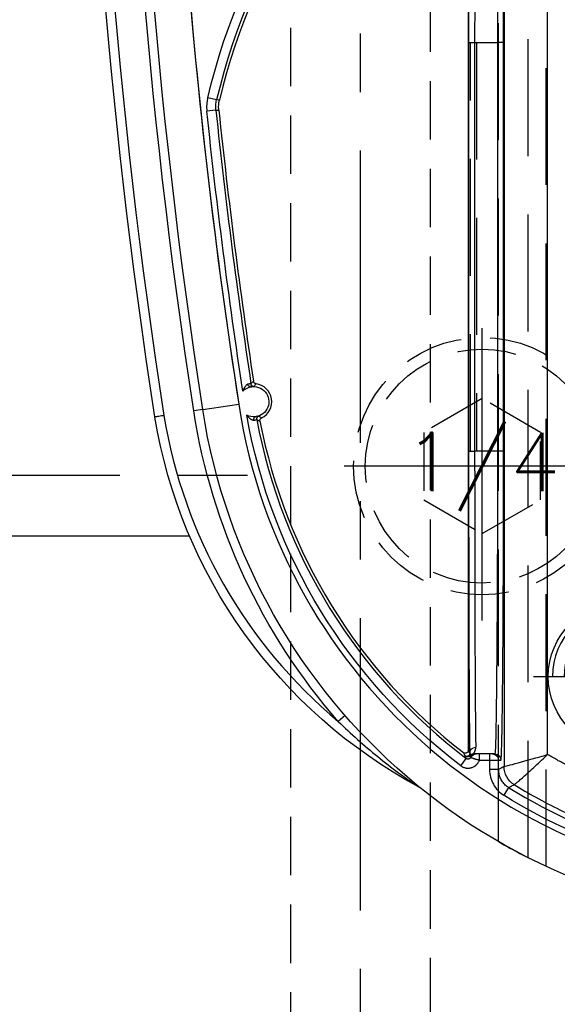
# Model space of a CAD drawing. Extents: x 2651 to 7771, y -1163 to 1075.
# Tile 266 of 490: x 4195 to 4218, y 623 to 665. Entities that reach past the tile are written whole.
import ezdxf
from ezdxf.enums import TextEntityAlignment as Align

# ---------------------------------------------------------------- set-up
doc = ezdxf.new("R2010")
doc.units = 0
doc.header["$LTSCALE"] = 10
for name, pattern in [('CENTER', [2, 1.25, -0.25, 0.25, -0.25]), ('DASHED', [0.75, 0.5, -0.25]), ('HIDDEN', [0.375, 0.25, -0.125])]:
    doc.linetypes.add(name, pattern=pattern)
doc.layers.get('0').update_dxf_attribs({"linetype": 'CONTINUOUS'})
doc.layers.get('Defpoints').update_dxf_attribs({"linetype": 'CONTINUOUS'})
for name, color, linetype in [('1', 7, 'CONTINUOUS'), ('111', 7, 'CONTINUOUS'), ('CEN', 1, 'CENTER'), ('COOL', 150, 'HIDDEN'), ('DIM', 3, 'CONTINUOUS'), ('HIDDEN', 6, 'HIDDEN'), ('PIN', 3, 'CONTINUOUS'), ('TEXT', 4, 'CONTINUOUS')]:
    doc.layers.add(name, color=color, linetype=linetype)
doc.styles.get("Standard").update_dxf_attribs({"font": 'romans.shx'})
doc.dimstyles.new('MM& INCH5', dxfattribs={"dimtxt": 5, "dimasz": 2.5, "dimexe": 1, "dimexo": 0.5, "dimtad": 0, "dimrnd": 1.38778e-17, "dimzin": 9, "dimdsep": 46, "dimtxsty": 'Standard', "dimblk": 'CLOSED', "dimcen": 0, "dimclrd": 3, "dimclre": 3, "dimclrt": 3, "dimazin": 2, "dimtfac": 0.75, "dimtofl": 0, "dimtmove": 0, "dimatfit": 3, "dimfxl": 0, "dimtolj": 1, "dimarcsym": 0})

# ---------------------------------------------------------------- blocks, each defined once
blk = doc.blocks.new('DSD')
at = {"layer": '1', "color": 6, "linetype": 'DASHED'}
for p, q in [((499.908, 528.968), (499.908, 578.104)), ((500.665, 577.737), (500.665, 520.364)), ((501.927, 577.054), (501.927, 528.968)), ((501.705, 542.875), (501.705, 560.35)), ((501.705, 560.35), (501.71, 560.35)), ((502.862, 542.875), (502.862, 560.35)), ((503.121, 560.35), (503.121, 542.875)), ((501.705, 542.875), (501.71, 542.875))]:
    blk.add_line(p, q, dxfattribs=at)
at = {"layer": '1', "color": 252, "linetype": 'Continuous'}
for p, q in [((501.496, 574.742), (501.701, 575.072)), ((501.923, 573.972), (501.923, 573.563)), ((501.923, 573.972), (502.312, 573.972)), ((502.312, 573.563), (502.312, 573.972)), ((501.692, 529.457), (501.692, 573.842)), ((501.923, 573.563), (501.825, 573.563)), ((502.312, 573.563), (501.923, 573.563)), ((502.739, 573.563), (502.312, 573.563)), ((502.312, 573.304), (502.312, 573.563)), ((502.739, 573.563), (502.739, 573.304)), ((503.542, 573.806), (503.307, 573.496)), ((499.831, 573.329), (499.831, 529.985)), ((502.997, 573.304), (502.997, 573.304)), ((508.486, 571.66), (508.779, 571.916)), ((501.71, 560.35), (501.71, 542.875)), ((501.71, 560.35), (501.969, 560.35)), ((501.969, 560.35), (502.947, 560.35)), ((501.969, 542.875), (501.969, 560.35)), ((502.947, 560.35), (502.947, 542.875)), ((503.206, 560.35), (502.947, 560.35)), ((503.206, 542.875), (503.206, 560.35)), ((514.577, 558.576), (513.04, 558.338)), ((514.577, 558.576), (514.961, 558.635)), ((514.015, 545.765), (514.402, 545.806)), ((513.988, 545.333), (514.366, 545.244)), ((501.71, 542.875), (501.969, 542.875)), ((502.947, 542.875), (501.969, 542.875)), ((503.206, 542.875), (502.947, 542.875))]:
    blk.add_line(p, q, dxfattribs=at)
at = {"layer": '1', "color": 7, "linetype": 'Continuous'}
for p, q in [((502.084, 573.304), (502.182, 573.304)), ((502.182, 573.304), (502.312, 573.304)), ((502.312, 573.304), (502.739, 573.304)), ((503.184, 573.383), (503.184, 573.383)), ((503.222, 529.912), (503.222, 573.144))]:
    blk.add_line(p, q, dxfattribs=at)
at = {"layer": '1', "color": 7, "linetype": 'Continuous', "extrusion": (0, 0, -1)}
for centre, radius, start, end in [((-488.973, 554.617), 25.908, 90, 171.2121), ((-505.511, 575.062), 0.389, 298.2789, 308.9697), ((-494.894, 555.327), 22.022, 118.2789, 170.6823), ((-512.4, 558.239), 0.648, 257.9913, 83.582), ((-512.4, 558.239), 0.648, 83.582, 117.2699), ((-258.538, 518.994), 261.153, 171.21206, 188.78794), ((-258.538, 518.994), 259.08, 171.21206, 188.78794), ((-512.4, 558.239), 0.648, 224.5869, 257.9913)]:
    blk.add_arc(centre, radius, start, end, dxfattribs=at)
at = {"layer": '1', "color": 110, "linetype": 'Continuous'}
for centre, radius, start, end in [((488.973, 554.617), 24.354, 8.7879, 90), ((258.538, 518.994), 257.526, 0, 8.78794)]:
    blk.add_arc(centre, radius, start, end, dxfattribs=at)
at = {"layer": '1', "color": 252, "linetype": 'Continuous'}
for centre, radius, start, end in [((488.973, 554.617), 24.354, 8.7879, 90), ((488.973, 554.617), 23.702, 58.1066, 90), ((488.973, 554.617), 23.704, 10.6489, 52.7905), ((494.894, 555.327), 21.633, 9.3224, 50.071), ((258.538, 518.994), 260.764, 351.21206, 8.78754), ((258.538, 518.994), 257.526, 351.21206, 8.78794), ((258.538, 518.994), 256.876, 5.98213, 8.61664), ((487.959, 551.472), 26.743, 305.0137, 346.7286)]:
    blk.add_arc(centre, radius, start, end, dxfattribs=at)
at = {"layer": '1', "color": 252, "linetype": 'Continuous', "extrusion": (0, 0, -1)}
for centre, radius, start, end in [((-488.973, 554.617), 24.091, 90, 121.8934), ((-488.973, 554.617), 24.093, 127.2095, 169.9667), ((-488.973, 554.617), 26.297, 138.866, 171.2121), ((-258.538, 518.994), 259.469, 171.21206, 188.78794), ((-258.538, 518.994), 257.265, 171.32783, 174.01787), ((-487.959, 551.472), 27.132, 193.2714, 234.9863)]:
    blk.add_arc(centre, radius, start, end, dxfattribs=at)
at = {"layer": '1', "color": 7, "linetype": 'Continuous'}
for centre, radius, start, end in [((488.973, 554.617), 23.581, 10.8903, 52.1843), ((512.4, 558.239), 0.772, 116.1921, 262.3356), ((258.538, 518.994), 256.753, 5.9868, 8.59488), ((487.959, 551.472), 26.62, 305.5251, 346.6816)]:
    blk.add_arc(centre, radius, start, end, dxfattribs=at)
at = {"layer": '1', "color": 252, "linetype": 'Continuous', "extrusion": (0, 0, -1)}
for centre, major_axis, ratio, start_param, end_param in [((500.785, 573.842), (-0.443, 0.791), 0.99995, 1.060893, 2.0807), ((500.785, 573.842), (-0.118, -0.899), 0.999771, 3.562012, 4.581812), ((502.084, 573.563), (0, 0.259), 0.999962, 3.141593, 4.712389), ((502.182, 573.563), (0, -0.259), 0.999962, 0, 1.570796), ((502.879, 573.563), (0, 0.259), 0.999963, 2.022596, 3.141593), ((502.902, 573.269), (0.259, 0.005), 0.977776, 0.020814, 1.590695), ((502.984, 573.563), (0, 0.259), 0.999925, 2.300524, 3.141593), ((502.991, 573.547), (0.218, -0.14), 0.998355, 0.160221, 1.001184), ((502.997, 573.563), (0, 0.259), 0.999931, 2.334397, 3.141593), ((502.997, 573.563), (0.005, 0.259), 0.999933, 2.31657, 3.123682), ((503.273, 573.304), (0.116, 0.057), 0.999951, 4.330161, 5.824379), ((503.278, 573.294), (0.118, 0.053), 0.999958, 4.325735, 5.786411), ((512.141, 558.974), (0.065, 0.112), 0.999983, 0.861915, 2.279678), ((512.387, 557.46), (-0.0975, 0.0853), 0.999984, 0.869298, 2.272295)]:
    blk.add_ellipse(centre, major_axis=major_axis, ratio=ratio, start_param=start_param, end_param=end_param, dxfattribs=at)
at = {"layer": '1', "color": 252, "linetype": 'Continuous'}
for centre, start_param, end_param in [((503.149, 560.35), 4.712389, 6.07201), ((503.149, 542.875), 3.278184, 4.712389)]:
    blk.add_ellipse(centre, major_axis=(0, 13.213), ratio=0.004363, start_param=start_param, end_param=end_param, dxfattribs=at)
at = {"layer": '1', "color": 7, "linetype": 'Continuous', "extrusion": (0, 0, -1)}
for centre, major_axis, ratio, start_param, end_param in [((503.281, 573.288), (0.116, 0.057), 0.999951, 4.330388, 5.82471), ((512.313, 559.012), (0.014, -0.129), 0.659067, 4.660995, 6.277384), ((512.562, 557.479), (0.027, -0.127), 0.659458, 3.147397, 4.754006)]:
    blk.add_ellipse(centre, major_axis=major_axis, ratio=ratio, start_param=start_param, end_param=end_param, dxfattribs=at)
at = {"layer": '1', "color": 7, "linetype": 'Continuous'}
for centre, start_param, end_param in [((502.89, 560.35), 4.712389, 6.07201), ((502.89, 542.875), 3.278184, 4.712389)]:
    blk.add_ellipse(centre, major_axis=(0, 12.954), ratio=0.004451, start_param=start_param, end_param=end_param, dxfattribs=at)
at = {"layer": '1', "color": 252, "linetype": 'Continuous'}
for points, knots in [([(501.259, 574.615), (500.953, 574.798), (500.314, 575.179), (499.283, 575.713), (498.144, 576.236), (496.891, 576.727), (495.524, 577.173), (494.043, 577.554), (492.449, 577.849), (490.746, 578.051), (489.574, 578.077), (488.973, 578.091)], [0, 0, 0, 0, 0.082708, 0.172517, 0.269427, 0.373438, 0.484549, 0.602761, 0.728074, 0.860487, 1, 1, 1, 1]), ([(502.312, 573.972), (502.312, 574.082), (502.298, 574.19), (502.243, 574.402), (502.202, 574.506), (502.096, 574.696), (502.03, 574.786), (501.879, 574.944), (501.795, 575.013), (501.701, 575.072)], [0, 0, 0, 0, 0.25, 0.25, 0.5, 0.5, 0.75, 0.75, 1, 1, 1, 1]), ([(501.259, 574.615), (501.255, 574.613), (501.246, 574.61), (501.201, 574.575), (501.126, 574.511), (501.001, 574.405), (500.822, 574.247), (500.603, 574.05), (500.358, 573.825), (500.093, 573.577), (499.916, 573.41), (499.831, 573.329)], [0, 0, 0, 0, 0.084674, 0.168339, 0.249944, 0.371225, 0.500049, 0.615769, 0.750155, 0.878546, 1, 1, 1, 1]), ([(501.496, 574.742), (501.491, 574.739), (501.487, 574.737), (501.462, 574.723), (501.44, 574.712), (501.366, 574.672), (501.313, 574.644), (501.259, 574.615)], [0, 0, 0, 0, 0.053761, 0.053761, 0.326805, 0.326805, 1, 1, 1, 1]), ([(501.496, 574.742), (501.545, 574.707), (501.645, 574.637), (501.765, 574.494), (501.856, 574.331), (501.913, 574.154), (501.92, 574.032), (501.923, 573.972)], [0, 0, 0, 0, 0.195853, 0.3979, 0.6021, 0.804147, 1, 1, 1, 1]), ([(508.779, 571.916), (508.507, 572.176), (507.962, 572.695), (507.101, 573.423), (506.388, 573.974), (505.891, 574.333), (505.652, 574.499), (505.511, 574.596), (505.426, 574.654), (505.377, 574.687), (505.34, 574.711), (505.331, 574.717), (505.327, 574.72)], [0, 0, 0, 0, 0.250029, 0.500054, 0.750068, 0.85008, 0.910086, 0.946085, 0.967709, 0.980612, 0.990462, 1, 1, 1, 1]), ([(501.691, 573.842), (501.68, 573.843), (501.437, 573.779), (500.728, 573.584), (500.276, 573.457), (499.831, 573.329)], [0, 0, 0, 0, 0.5, 0.5, 1, 1, 1, 1]), ([(503.542, 573.806), (503.526, 573.818), (503.509, 573.829), (503.483, 573.845), (503.474, 573.85), (503.46, 573.857), (503.455, 573.859), (503.446, 573.864), (503.423, 573.874), (503.38, 573.89), (503.34, 573.899), (503.31, 573.905), (503.3, 573.906), (503.28, 573.909), (503.27, 573.91), (503.239, 573.911), (503.199, 573.911), (503.158, 573.907), (503.133, 573.902), (503.128, 573.901), (503.118, 573.899), (503.113, 573.898), (503.098, 573.894), (503.069, 573.886), (503.021, 573.869), (502.985, 573.85), (502.958, 573.835), (502.95, 573.829), (502.933, 573.818), (502.908, 573.8), (502.869, 573.767), (502.842, 573.738), (502.825, 573.718), (502.822, 573.714), (502.816, 573.706), (502.807, 573.693), (502.787, 573.664), (502.772, 573.637), (502.758, 573.61), (502.754, 573.601), (502.746, 573.582), (502.743, 573.572), (502.739, 573.563)], [0, 0, 0, 0, 0.0625, 0.0625, 0.09375, 0.09375, 0.109375, 0.109375, 0.125, 0.1875, 0.25, 0.25, 0.28125, 0.28125, 0.3125, 0.3125, 0.375, 0.4375, 0.4375, 0.453125, 0.453125, 0.46875, 0.46875, 0.5, 0.5625, 0.625, 0.625, 0.65625, 0.65625, 0.6875, 0.75, 0.8125, 0.8125, 0.828125, 0.828125, 0.84375, 0.875, 0.9375, 0.9375, 0.96875, 0.96875, 1, 1, 1, 1]), ([(501.969, 560.35), (501.969, 560.63), (501.969, 561.203), (501.97, 562.076), (501.972, 562.974), (501.975, 563.891), (501.978, 564.822), (501.982, 565.759), (501.986, 566.692), (501.992, 567.612), (501.998, 568.508), (502.005, 569.369), (502.012, 570.181), (502.02, 570.932), (502.029, 571.606), (502.039, 572.19), (502.049, 572.669), (502.06, 573.026), (502.072, 573.259), (502.08, 573.289), (502.084, 573.304)], [0, 0, 0, 0, 0.041403, 0.084471, 0.129205, 0.175604, 0.223668, 0.273397, 0.324791, 0.377851, 0.432575, 0.488964, 0.547018, 0.606736, 0.668119, 0.731167, 0.795879, 0.862255, 0.930296, 1, 1, 1, 1]), ([(502.084, 529.921), (502.082, 529.925), (502.077, 529.934), (502.071, 530.005), (502.064, 530.115), (502.058, 530.267), (502.052, 530.458), (502.046, 530.686), (502.041, 530.947), (502.035, 531.241), (502.03, 531.564), (502.025, 531.915), (502.021, 532.29), (502.016, 532.688), (502.012, 533.107), (502.008, 533.544), (502.004, 533.997), (502, 534.464), (501.996, 534.942), (501.993, 535.431), (501.99, 535.928), (501.987, 536.43), (501.985, 536.938), (501.982, 537.448), (501.98, 537.959), (501.978, 538.471), (501.976, 538.981), (501.974, 539.488), (501.973, 539.991), (501.972, 540.489), (501.971, 540.981), (501.97, 541.466), (501.969, 541.943), (501.969, 542.412), (501.969, 542.722), (501.969, 542.875)], [0, 0, 0, 0, 0.038023, 0.075563, 0.112621, 0.149196, 0.185289, 0.2209, 0.256028, 0.290673, 0.324837, 0.358517, 0.391715, 0.424431, 0.456664, 0.488415, 0.519683, 0.550468, 0.580772, 0.610592, 0.63993, 0.668786, 0.697159, 0.72505, 0.752458, 0.779383, 0.805826, 0.831787, 0.857265, 0.88226, 0.906773, 0.930804, 0.954352, 0.977417, 1, 1, 1, 1])]:
    blk.add_open_spline(points, degree=3, knots=knots, dxfattribs=at)
at = {"layer": '1', "color": 7, "linetype": 'Continuous'}
for points, knots in [([(501.929, 577.053), (501.925, 577.056), (501.77, 577.146), (501.296, 577.409), (500.985, 577.575), (500.665, 577.737)], [0, 0, 0, 0, 0.5, 0.5, 1, 1, 1, 1]), ([(503.111, 573.45), (503.106, 573.452), (503.102, 573.454), (503.098, 573.455), (503.093, 573.457), (503.089, 573.459), (503.085, 573.461), (503.08, 573.462), (503.076, 573.464), (503.072, 573.466), (503.067, 573.468), (503.063, 573.469), (503.058, 573.471), (503.037, 573.479), (503.022, 573.484), (503, 573.492), (502.996, 573.493), (502.987, 573.496), (502.973, 573.501), (502.948, 573.508), (502.928, 573.515), (502.911, 573.519), (502.906, 573.521), (502.895, 573.524), (502.889, 573.526), (502.861, 573.533), (502.838, 573.539), (502.807, 573.547), (502.801, 573.548), (502.789, 573.551), (502.783, 573.553), (502.764, 573.557), (502.752, 573.56), (502.739, 573.563)], [0, 0, 0, 0, 0.0625, 0.0625, 0.09375, 0.09375, 0.125, 0.125, 0.25, 0.25, 0.3125, 0.3125, 0.375, 0.375, 0.5, 0.5, 0.53125, 0.53125, 0.5625, 0.625, 0.6875, 0.6875, 0.71875, 0.71875, 0.75, 0.75, 0.875, 0.875, 0.90625, 0.90625, 0.9375, 0.9375, 1, 1, 1, 1]), ([(502.739, 573.304), (502.744, 573.304), (502.749, 573.304), (502.757, 573.304), (502.762, 573.304), (502.773, 573.304), (502.778, 573.304), (502.782, 573.304), (502.787, 573.304), (502.792, 573.304), (502.796, 573.304), (502.801, 573.304), (502.806, 573.304), (502.81, 573.304), (502.815, 573.304), (502.82, 573.304), (502.825, 573.304), (502.829, 573.304), (502.834, 573.304), (502.839, 573.304), (502.843, 573.304), (502.848, 573.304), (502.853, 573.304), (502.857, 573.304), (502.862, 573.304), (502.867, 573.304), (502.871, 573.304), (502.876, 573.304), (502.881, 573.304)], [0, 0, 0, 0, 0.0625, 0.0625, 0.125, 0.125, 0.25, 0.25, 0.3125, 0.3125, 0.375, 0.4375, 0.46875, 0.46875, 0.5, 0.5, 0.625, 0.625, 0.6875, 0.6875, 0.71875, 0.71875, 0.75, 0.875, 0.875, 0.9375, 0.9375, 1, 1, 1, 1]), ([(502.879, 573.304), (502.894, 573.304), (502.91, 573.304), (502.936, 573.304), (502.945, 573.304), (502.963, 573.304), (502.973, 573.304), (502.984, 573.304)], [0, 0, 0, 0, 0.5, 0.5, 0.75, 0.75, 1, 1, 1, 1]), ([(502.991, 573.288), (502.989, 573.284), (502.985, 573.279), (502.977, 573.267), (502.973, 573.26), (502.966, 573.248), (502.963, 573.244), (502.958, 573.235), (502.956, 573.231), (502.948, 573.217), (502.943, 573.206), (502.928, 573.172), (502.918, 573.146), (502.908, 573.101), (502.906, 573.085), (502.902, 573.052), (502.901, 573.034), (502.902, 573.016)], [0, 0, 0, 0, 0.125, 0.125, 0.25, 0.25, 0.3125, 0.3125, 0.375, 0.375, 0.5, 0.5, 0.75, 0.75, 0.875, 0.875, 1, 1, 1, 1]), ([(503.112, 573.45), (503.117, 573.458), (503.122, 573.466), (503.134, 573.481), (503.14, 573.488), (503.152, 573.497), (503.155, 573.5), (503.164, 573.505), (503.168, 573.507), (503.181, 573.513), (503.189, 573.517), (503.199, 573.519), (503.204, 573.52), (503.208, 573.521), (503.215, 573.522), (503.227, 573.523), (503.237, 573.522), (503.242, 573.522), (503.246, 573.521), (503.251, 573.521), (503.263, 573.519), (503.274, 573.515), (503.283, 573.511), (503.287, 573.509), (503.291, 573.507), (503.298, 573.503), (503.304, 573.499), (503.307, 573.496)], [0, 0, 0, 0, 0.125, 0.125, 0.25, 0.25, 0.3125, 0.3125, 0.375, 0.375, 0.5, 0.5, 0.53125, 0.53125, 0.5625, 0.625, 0.6875, 0.6875, 0.71875, 0.71875, 0.75, 0.875, 0.875, 0.90625, 0.90625, 0.9375, 1, 1, 1, 1]), ([(503.177, 573.39), (503.165, 573.4), (503.154, 573.41), (503.132, 573.43), (503.122, 573.44), (503.112, 573.45)], [0, 0, 0, 0, 0.5, 0.5, 1, 1, 1, 1]), ([(503.161, 573.269), (503.16, 573.276), (503.16, 573.282), (503.161, 573.295), (503.163, 573.313), (503.167, 573.328), (503.173, 573.345), (503.176, 573.353), (503.181, 573.365), (503.183, 573.37), (503.184, 573.374)], [0, 0, 0, 0, 0.125, 0.125, 0.25, 0.5, 0.5, 0.75, 0.75, 1, 1, 1, 1]), ([(503.222, 573.144), (503.222, 573.15), (503.223, 573.162), (503.225, 573.174), (503.228, 573.182), (503.229, 573.186), (503.231, 573.191), (503.234, 573.2), (503.239, 573.208), (503.243, 573.214), (503.246, 573.218), (503.248, 573.222), (503.251, 573.226), (503.256, 573.232), (503.265, 573.241), (503.274, 573.248), (503.281, 573.253), (503.285, 573.255), (503.289, 573.258), (503.297, 573.262), (503.306, 573.265), (503.313, 573.268), (503.318, 573.269), (503.322, 573.27), (503.327, 573.271), (503.335, 573.273), (503.347, 573.274), (503.359, 573.274), (503.367, 573.273), (503.372, 573.272), (503.377, 573.271), (503.386, 573.269), (503.394, 573.267), (503.405, 573.262), (503.411, 573.26), (503.421, 573.254), (503.426, 573.25), (503.431, 573.246)], [0, 0, 0, 0, 0.0625, 0.125, 0.125, 0.15625, 0.15625, 0.1875, 0.25, 0.25, 0.28125, 0.28125, 0.3125, 0.3125, 0.375, 0.4375, 0.4375, 0.46875, 0.46875, 0.5, 0.5625, 0.5625, 0.59375, 0.59375, 0.625, 0.625, 0.6875, 0.75, 0.75, 0.78125, 0.78125, 0.8125, 0.875, 0.875, 0.9375, 0.9375, 1, 1, 1, 1]), ([(512.13, 559.073), (512.131, 559.066), (512.132, 559.052), (512.132, 559.038), (512.13, 559.028), (512.129, 559.023), (512.128, 559.017), (512.125, 559.007), (512.121, 558.997), (512.117, 558.988), (512.115, 558.984), (512.111, 558.978), (512.106, 558.969), (512.099, 558.961), (512.092, 558.954), (512.088, 558.951), (512.083, 558.947), (512.075, 558.94), (512.066, 558.935), (512.06, 558.932)], [0, 0, 0, 0, 0.125, 0.25, 0.25, 0.3125, 0.3125, 0.375, 0.5, 0.5, 0.5625, 0.5625, 0.625, 0.75, 0.75, 0.8125, 0.8125, 0.875, 1, 1, 1, 1]), ([(512.186, 558.851), (512.19, 558.852), (512.194, 558.855), (512.199, 558.856), (512.203, 558.857), (512.208, 558.859), (512.212, 558.86), (512.217, 558.861), (512.221, 558.862), (512.239, 558.867), (512.255, 558.871), (512.269, 558.874), (512.274, 558.875), (512.283, 558.876), (512.299, 558.879), (512.316, 558.881), (512.328, 558.883)], [0, 0, 0, 0, 0.125, 0.25, 0.375, 0.375, 0.4375, 0.4375, 0.5, 0.625, 0.75, 0.75, 0.8125, 0.8125, 0.875, 1, 1, 1, 1]), ([(512.397, 559.027), (512.387, 559.026), (512.378, 559.025), (512.364, 559.023), (512.359, 559.023), (512.354, 559.022), (512.35, 559.021), (512.345, 559.02), (512.336, 559.018), (512.32, 559.014), (512.308, 559.011), (512.304, 559.009), (512.299, 559.008), (512.295, 559.007), (512.29, 559.005), (512.286, 559.004), (512.281, 559.002), (512.277, 559.001), (512.273, 558.997), (512.268, 558.998)], [0, 0, 0, 0, 0.125, 0.125, 0.1875, 0.1875, 0.21875, 0.21875, 0.25, 0.375, 0.5, 0.5, 0.5625, 0.5625, 0.625, 0.625, 0.75, 0.875, 1, 1, 1, 1]), ([(512.698, 558.814), (512.695, 558.818), (512.692, 558.821), (512.689, 558.825), (512.686, 558.828), (512.683, 558.832), (512.676, 558.841), (512.671, 558.847), (512.654, 558.866), (512.643, 558.878), (512.62, 558.901), (512.608, 558.913), (512.584, 558.934), (512.571, 558.945), (512.556, 558.957), (512.552, 558.96), (512.546, 558.965), (512.536, 558.972), (512.526, 558.979), (512.506, 558.992), (512.492, 559), (512.476, 559.008), (512.471, 559.01), (512.465, 559.013), (512.461, 559.015), (512.451, 559.018), (512.444, 559.021), (512.43, 559.025), (512.424, 559.026), (512.415, 559.027), (512.411, 559.027), (512.406, 559.028), (512.401, 559.028), (512.397, 559.027)], [0, 0, 0, 0, 0.015625, 0.015625, 0.03125, 0.0625, 0.0625, 0.125, 0.125, 0.25, 0.25, 0.375, 0.375, 0.5, 0.5, 0.53125, 0.53125, 0.5625, 0.625, 0.625, 0.75, 0.75, 0.78125, 0.78125, 0.8125, 0.8125, 0.875, 0.875, 0.9375, 0.9375, 0.96875, 0.96875, 1, 1, 1, 1]), ([(516.241, 558.831), (516.255, 558.833), (516.268, 558.835), (516.282, 558.838), (516.325, 558.844), (516.367, 558.851), (516.406, 558.857), (516.445, 558.864), (516.481, 558.869), (516.511, 558.874), (516.542, 558.879), (516.568, 558.883), (516.586, 558.886), (516.605, 558.889), (516.617, 558.891), (516.621, 558.892), (516.626, 558.892)], [0, 0, 0, 0, 0.067918, 0.067918, 0.067918, 0.282665, 0.282665, 0.282665, 0.497412, 0.497412, 0.497412, 0.712159, 0.712159, 0.712159, 0.926902, 1, 1, 1, 1]), ([(512.535, 557.606), (512.523, 557.603), (512.512, 557.601), (512.496, 557.598), (512.491, 557.598), (512.481, 557.596), (512.476, 557.596), (512.463, 557.594), (512.446, 557.592), (512.432, 557.592), (512.426, 557.593), (512.422, 557.589), (512.417, 557.593), (512.412, 557.589), (512.408, 557.592), (512.396, 557.586), (512.398, 557.594), (512.385, 557.587), (512.389, 557.59)], [0, 0, 0, 0, 0.125, 0.125, 0.1875, 0.1875, 0.25, 0.25, 0.375, 0.5, 0.5, 0.5625, 0.5625, 0.625, 0.625, 0.75, 0.875, 1, 1, 1, 1]), ([(512.646, 557.492), (512.65, 557.493), (512.655, 557.494), (512.659, 557.496), (512.668, 557.499), (512.677, 557.504), (512.685, 557.51), (512.689, 557.513), (512.694, 557.516), (512.697, 557.519), (512.705, 557.526), (512.711, 557.531), (512.727, 557.547), (512.737, 557.558), (512.749, 557.573), (512.752, 557.577), (512.757, 557.583), (512.759, 557.587), (512.766, 557.596), (512.771, 557.603), (512.784, 557.623), (512.792, 557.636), (512.808, 557.665), (512.816, 557.679), (512.827, 557.701), (512.83, 557.708), (512.837, 557.723), (512.84, 557.731), (512.847, 557.746), (512.851, 557.757), (512.857, 557.771), (512.859, 557.777), (512.862, 557.784)], [0, 0, 0, 0, 0.03125, 0.03125, 0.0625, 0.125, 0.125, 0.15625, 0.15625, 0.1875, 0.1875, 0.25, 0.25, 0.375, 0.375, 0.40625, 0.40625, 0.4375, 0.4375, 0.5, 0.5, 0.625, 0.625, 0.75, 0.75, 0.8125, 0.8125, 0.875, 0.875, 0.9375, 0.96875, 1, 1, 1, 1]), ([(512.297, 557.474), (512.304, 557.473), (512.318, 557.47), (512.331, 557.465), (512.34, 557.461), (512.344, 557.458), (512.349, 557.455), (512.358, 557.45), (512.366, 557.443), (512.373, 557.436), (512.376, 557.433), (512.38, 557.428), (512.387, 557.42), (512.392, 557.411), (512.397, 557.402), (512.399, 557.398), (512.401, 557.392), (512.405, 557.382), (512.407, 557.372), (512.408, 557.365)], [0, 0, 0, 0, 0.125, 0.25, 0.25, 0.3125, 0.3125, 0.375, 0.5, 0.5, 0.5625, 0.5625, 0.625, 0.75, 0.75, 0.8125, 0.8125, 0.875, 1, 1, 1, 1]), ([(512.515, 557.48), (512.52, 557.481), (512.524, 557.48), (512.529, 557.48), (512.534, 557.479), (512.538, 557.479), (512.543, 557.479), (512.548, 557.479), (512.552, 557.48), (512.569, 557.48), (512.584, 557.481), (512.59, 557.482), (512.595, 557.483), (512.6, 557.483), (512.604, 557.484), (512.609, 557.484), (512.622, 557.486), (512.637, 557.489), (512.647, 557.492)], [0, 0, 0, 0, 0.125, 0.25, 0.375, 0.375, 0.4375, 0.4375, 0.5, 0.625, 0.75, 0.75, 0.78125, 0.78125, 0.8125, 0.8125, 0.875, 1, 1, 1, 1])]:
    blk.add_open_spline(points, degree=3, knots=knots, dxfattribs=at)
blk.add_rational_spline([(488.925, 576.277), (492.78, 576.276), (496.501, 575.27), (499.831, 573.329)], [1, 0.976931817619, 0.976931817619, 1], degree=3, dxfattribs=at)
for points, degree in [([(501.259, 574.615), (501.259, 574.615), (501.259, 574.615), (501.259, 574.615)], 3), ([(501.692, 573.842), (501.691, 573.842), (501.691, 573.842), (501.691, 573.842)], 3), ([(502.984, 573.304), (502.997, 573.304)], 1), ([(502.997, 573.304), (502.991, 573.288)], 1), ([(503.184, 573.383), (503.177, 573.39)], 1), ([(503.184, 573.374), (503.184, 573.383)], 1), ([(513.891, 545.773), (513.895, 545.737), (513.9, 545.664), (513.897, 545.555), (513.886, 545.447), (513.872, 545.375), (513.863, 545.34)], 3), ([(514.015, 545.765), (514.019, 545.729), (514.024, 545.656), (514.021, 545.548), (514.01, 545.44), (513.996, 545.368), (513.988, 545.333)], 3)]:
    blk.add_open_spline(points, degree=degree, dxfattribs=at)
at = {"layer": '1', "color": 252, "linetype": 'Continuous'}
for points, degree in [([(501.692, 573.842), (501.769, 573.886), (501.846, 573.929), (501.923, 573.972)], 3), ([(503.161, 573.269), (503.181, 573.228), (503.202, 573.186), (503.222, 573.144)], 3), ([(503.352, 573.406), (503.337, 573.436), (503.322, 573.466), (503.307, 573.496)], 3), ([(503.357, 573.397), (503.352, 573.406)], 1), ([(503.36, 573.391), (503.357, 573.397)], 1), ([(503.431, 573.246), (503.407, 573.295), (503.384, 573.343), (503.36, 573.391)], 3), ([(512.06, 558.932), (512.102, 558.907), (512.143, 558.88), (512.184, 558.852)], 3), ([(512.269, 558.998), (512.245, 559.011), (512.199, 559.037), (512.153, 559.061), (512.13, 559.073)], 3), ([(512.389, 557.59), (512.359, 557.549), (512.329, 557.511), (512.297, 557.474)], 3), ([(512.408, 557.365), (512.426, 557.383), (512.462, 557.42), (512.497, 557.46), (512.515, 557.48)], 3), ([(514.015, 545.765), (513.974, 545.768), (513.933, 545.77), (513.891, 545.773)], 3), ([(514.366, 545.244), (514.377, 545.29), (514.395, 545.383), (514.41, 545.523), (514.413, 545.664), (514.407, 545.758), (514.402, 545.806)], 3), ([(513.863, 545.34), (513.905, 545.337), (513.946, 545.335), (513.988, 545.333)], 3)]:
    blk.add_open_spline(points, degree=degree, dxfattribs=at)
for points in [[(501.825, 573.563), (501.757, 573.563), (501.71, 568.09), (501.71, 560.35)], [(501.71, 542.875), (501.71, 535.135), (501.757, 529.662), (501.825, 529.662)]]:
    blk.add_rational_spline(points, [1, 0.804737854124, 0.804737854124, 1], degree=3, dxfattribs=at)
blk = doc.blocks.new('*D116')
at = {"layer": 'Defpoints', "color": 0}
for p in [(4278.684, 927.642), (4278.684, 906.842), (4171.684, 387.642)]:
    blk.add_point(p, dxfattribs=at)
at = {"layer": 'DIM', "color": 3, "lineweight": -2}
blk.add_line((4278.684, 907.342), (4278.684, 927.642), dxfattribs=at)
at = {"layer": 'DIM', "color": 3, "insert": (4278.684, 950.648), "char_height": 5, "attachment_point": 5, "rotation": 90}
blk.add_mtext('\\A1;107 [4.213]', dxfattribs=at)
blk = doc.blocks.new('_Closed')
at = {"color": 0, "linetype": 'ByBlock', "lineweight": -2}
for p, q in [((-1, 0.167), (0, 0)), ((-1, 0.167), (-1, -0.167)), ((0, 0), (-1, -0.167)), ((0, 0), (-1, 0))]:
    blk.add_line(p, q, dxfattribs=at)
blk = doc.blocks.new('*D117')
at = {"layer": 'Defpoints', "color": 0}
for p in [(4291.684, 927.642), (4291.684, 912.642), (4171.684, 387.642)]:
    blk.add_point(p, dxfattribs=at)
at = {"layer": 'DIM', "color": 3, "lineweight": -2}
blk.add_line((4291.684, 913.142), (4291.684, 927.642), dxfattribs=at)
at = {"layer": 'DIM', "color": 3, "insert": (4291.684, 950.648), "char_height": 5, "attachment_point": 5, "rotation": 90}
blk.add_mtext('\\A1;120 [4.724]', dxfattribs=at)
blk = doc.blocks.new('*D118')
at = {"layer": 'Defpoints', "color": 0}
for p in [(4368.684, 927.642), (4368.684, 892.822), (4171.684, 387.642)]:
    blk.add_point(p, dxfattribs=at)
at = {"layer": 'DIM', "color": 3, "lineweight": -2}
blk.add_line((4368.684, 893.322), (4368.684, 927.642), dxfattribs=at)
at = {"layer": 'DIM', "color": 3, "insert": (4368.684, 950.648), "char_height": 5, "attachment_point": 5, "rotation": 90}
blk.add_mtext('\\A1;197 [7.756]', dxfattribs=at)
blk = doc.blocks.new('*D119')
at = {"layer": 'Defpoints', "color": 0}
for p in [(4376.684, 927.642), (4371.684, 807.17), (4171.684, 387.642)]:
    blk.add_point(p, dxfattribs=at)
at = {"layer": 'DIM', "color": 3, "lineweight": -2}
for p, q in [((4376.684, 922.642), (4376.684, 927.642)), ((4371.684, 917.642), (4376.684, 922.642)), ((4371.684, 807.67), (4371.684, 917.642))]:
    blk.add_line(p, q, dxfattribs=at)
at = {"layer": 'DIM', "color": 3, "insert": (4376.684, 951.005), "char_height": 5, "attachment_point": 5, "rotation": 90}
blk.add_mtext('\\A1;200 [7.874]', dxfattribs=at)
blk = doc.blocks.new('*D120')
at = {"layer": 'Defpoints', "color": 0}
for p in [(4411.684, 927.642), (4411.684, 912.642), (4171.684, 387.642)]:
    blk.add_point(p, dxfattribs=at)
at = {"layer": 'DIM', "color": 3, "lineweight": -2}
blk.add_line((4411.684, 913.142), (4411.684, 927.642), dxfattribs=at)
at = {"layer": 'DIM', "color": 3, "insert": (4411.684, 951.005), "char_height": 5, "attachment_point": 5, "rotation": 90}
blk.add_mtext('\\A1;240 [9.449]', dxfattribs=at)
blk = doc.blocks.new('*D121')
at = {"layer": 'Defpoints', "color": 0}
for p in [(4446.684, 927.642), (4446.684, 910.642), (4171.684, 387.642)]:
    blk.add_point(p, dxfattribs=at)
at = {"layer": 'DIM', "color": 3, "lineweight": -2}
blk.add_line((4446.684, 911.142), (4446.684, 927.642), dxfattribs=at)
at = {"layer": 'DIM', "color": 3, "insert": (4446.684, 953.386), "char_height": 5, "attachment_point": 5, "rotation": 90}
blk.add_mtext('\\A1;275 [10.827]', dxfattribs=at)
blk = doc.blocks.new('*D158')
at = {"layer": 'Defpoints', "color": 0}
for p in [(4247.884, 927.642), (4247.884, 766.102), (4171.684, 387.642)]:
    blk.add_point(p, dxfattribs=at)
at = {"layer": 'DIM', "color": 3, "lineweight": -2}
blk.add_line((4247.884, 766.602), (4247.884, 927.642), dxfattribs=at)
at = {"layer": 'DIM', "color": 3, "insert": (4247.884, 943.862), "char_height": 5, "attachment_point": 5, "rotation": 90}
blk.add_mtext('\\A1;76.2 [3]', dxfattribs=at)
blk = doc.blocks.new('*D159')
at = {"layer": 'Defpoints', "color": 0}
for p in [(4239.884, 927.642), (4246.684, 860.062), (4171.684, 387.642)]:
    blk.add_point(p, dxfattribs=at)
at = {"layer": 'DIM', "color": 3, "lineweight": -2}
for p, q in [((4239.884, 922.642), (4239.884, 927.642)), ((4246.684, 917.642), (4239.884, 922.642)), ((4246.684, 860.562), (4246.684, 917.642))]:
    blk.add_line(p, q, dxfattribs=at)
at = {"layer": 'DIM', "color": 3, "insert": (4239.884, 948.624), "char_height": 5, "attachment_point": 5, "rotation": 90}
blk.add_mtext('\\A1;75 [2.953]', dxfattribs=at)
blk = doc.blocks.new('*D160')
at = {"layer": 'Defpoints', "color": 0}
for p in [(4381.212, 797.642), (4473.321, 797.642), (4171.684, 387.642)]:
    blk.add_point(p, dxfattribs=at)
at = {"layer": 'DIM', "color": 3, "lineweight": -2}
blk.add_line((4381.712, 797.642), (4473.321, 797.642), dxfattribs=at)
at = {"layer": 'DIM', "color": 3, "insert": (4499.065, 797.642), "char_height": 5, "attachment_point": 5}
blk.add_mtext('\\A1;410 [16.142]', dxfattribs=at)
blk = doc.blocks.new('*D161')
at = {"layer": 'Defpoints', "color": 0}
for p in [(4274.104, 832.642), (4473.321, 832.642), (4171.684, 387.642)]:
    blk.add_point(p, dxfattribs=at)
at = {"layer": 'DIM', "color": 3, "lineweight": -2}
blk.add_line((4274.604, 832.642), (4473.321, 832.642), dxfattribs=at)
at = {"layer": 'DIM', "color": 3, "insert": (4496.684, 832.642), "char_height": 5, "attachment_point": 5}
blk.add_mtext('\\A1;445 [17.52]', dxfattribs=at)
blk = doc.blocks.new('*D162')
at = {"layer": 'Defpoints', "color": 0}
for p in [(4271.924, 879.642), (4485.526, 879.642), (4171.684, 387.642)]:
    blk.add_point(p, dxfattribs=at)
at = {"layer": 'DIM', "color": 3, "lineweight": -2}
blk.add_line((4272.424, 879.642), (4485.526, 879.642), dxfattribs=at)
at = {"layer": 'DIM', "color": 3, "insert": (4508.889, 879.642), "char_height": 5, "attachment_point": 5}
blk.add_mtext('\\A1;492 [19.37]', dxfattribs=at)
blk = doc.blocks.new('*D163')
at = {"layer": 'Defpoints', "color": 0}
for p in [(4285.884, 899.642), (4485.526, 899.642), (4171.684, 387.642)]:
    blk.add_point(p, dxfattribs=at)
at = {"layer": 'DIM', "color": 3, "lineweight": -2}
blk.add_line((4286.384, 899.642), (4485.526, 899.642), dxfattribs=at)
at = {"layer": 'DIM', "color": 3, "insert": (4511.27, 899.642), "char_height": 5, "attachment_point": 5}
blk.add_mtext('\\A1;512 [20.157]', dxfattribs=at)
blk = doc.blocks.new('*D164')
at = {"layer": 'Defpoints', "color": 0}
for p in [(4266.934, 743.242), (4473.321, 743.242), (4171.684, 387.642)]:
    blk.add_point(p, dxfattribs=at)
at = {"layer": 'DIM', "color": 3, "lineweight": -2}
blk.add_line((4267.434, 743.242), (4473.321, 743.242), dxfattribs=at)
at = {"layer": 'DIM', "color": 3, "insert": (4494.303, 743.242), "char_height": 5, "attachment_point": 5}
blk.add_mtext('\\A1;355.6 [14]', dxfattribs=at)
blk = doc.blocks.new('*D165')
at = {"layer": 'Defpoints', "color": 0}
for p in [(4446.684, 762.642), (4473.321, 762.642), (4171.684, 387.642)]:
    blk.add_point(p, dxfattribs=at)
at = {"layer": 'DIM', "color": 3, "lineweight": -2}
blk.add_line((4447.184, 762.642), (4473.321, 762.642), dxfattribs=at)
at = {"layer": 'DIM', "color": 3, "insert": (4499.065, 762.642), "char_height": 5, "attachment_point": 5}
blk.add_mtext('\\A1;375 [14.764]', dxfattribs=at)
blk = doc.blocks.new('*D166')
at = {"layer": 'Defpoints', "color": 0}
for p in [(4446.684, 719.642), (4473.321, 719.642), (4171.684, 387.642)]:
    blk.add_point(p, dxfattribs=at)
at = {"layer": 'DIM', "color": 3, "lineweight": -2}
blk.add_line((4447.184, 719.642), (4473.321, 719.642), dxfattribs=at)
at = {"layer": 'DIM', "color": 3, "insert": (4499.065, 719.642), "char_height": 5, "attachment_point": 5}
blk.add_mtext('\\A1;332 [13.071]', dxfattribs=at)
blk = doc.blocks.new('*D170')
at = {"layer": 'Defpoints', "color": 0}
for p in [(4446.684, 655.642), (4473.321, 655.642), (4171.684, 387.642)]:
    blk.add_point(p, dxfattribs=at)
at = {"layer": 'DIM', "color": 3, "lineweight": -2}
blk.add_line((4447.184, 655.642), (4473.321, 655.642), dxfattribs=at)
at = {"layer": 'DIM', "color": 3, "insert": (4499.065, 655.642), "char_height": 5, "attachment_point": 5}
blk.add_mtext('\\A1;268 [10.551]', dxfattribs=at)
blk = doc.blocks.new('*D190')
at = {"layer": 'Defpoints', "color": 0}
for p in [(4401.864, 859.642), (4485.526, 859.642), (4171.684, 387.642)]:
    blk.add_point(p, dxfattribs=at)
at = {"layer": 'DIM', "color": 3, "lineweight": -2}
blk.add_line((4402.364, 859.642), (4485.526, 859.642), dxfattribs=at)
at = {"layer": 'DIM', "color": 3, "insert": (4511.27, 859.642), "char_height": 5, "attachment_point": 5}
blk.add_mtext('\\A1;472 [18.583]', dxfattribs=at)
blk = doc.blocks.new('A$C2C2739AE')
at = {"layer": '111', "color": 110, "linetype": 'DASHED'}
blk.add_line((15, 57.62), (32.954, 57.62), dxfattribs=at)
at = {"layer": '111', "color": 110, "linetype": 'Continuous'}
blk.add_line((30.487, 55), (16.746, 55), dxfattribs=at)
blk = doc.blocks.new('*U10', base_point=(1624.618, 1808.955))
for p, q in [((1624.618, 1811.842), (1622.118, 1810.399)), ((1627.118, 1810.398), (1624.618, 1811.842)), ((1622.118, 1810.399), (1622.118, 1807.512)), ((1627.118, 1807.511), (1627.118, 1810.398)), ((1622.118, 1807.512), (1624.618, 1806.068)), ((1624.618, 1806.068), (1627.118, 1807.511))]:
    blk.add_line(p, q)
for radius in [5.5, 5]:
    blk.add_circle((1624.618, 1808.955), radius)
at = {"layer": 'CEN'}
for p, q in [((1624.618, 1815.555), (1624.618, 1802.355)), ((1618.018, 1808.955), (1631.218, 1808.955))]:
    blk.add_line(p, q, dxfattribs=at)
blk = doc.blocks.new('*U6', base_point=(965.4695, 1808.9548))
blk.add_circle((965.4695, 1808.9548), 0.5)
for radius, start, end in [(0.4724, 90, 180), (0.3937, 90, 180), (0.315, 90, 180), (0.2362, 90, 180), (0.1575, 90, 180), (0.0787, 90, 180), (0.0787, 270, 0), (0.1575, 270, 0), (0.2362, 270, 0), (0.315, 270, 0), (0.3937, 270, 0), (0.4724, 270, 0)]:
    blk.add_arc((965.4695, 1808.9548), radius, start, end)
at = {"layer": 'PIN'}
for p, q in [((965.4695, 1809.5548), (965.4695, 1808.3548)), ((964.8695, 1808.9548), (966.0695, 1808.9548))]:
    blk.add_line(p, q, dxfattribs=at)

msp = doc.modelspace()

# ---------------------------------------------------------------- linework, layer by layer
at = {"layer": 'COOL', "color": 1, "linetype": 'CENTER'}
msp.add_line((4209.484, -113.358), (4209.478, 677.374), dxfattribs=at)
at = {"layer": 'COOL'}
msp.add_lwpolyline([(4212.485, -101.64), (4212.478, 675.642), (4209.478, 677.374), (4206.478, 675.642), (4206.485, -101.64)], dxfattribs=at)

# ---------------------------------------------------------------- block references
at = {"layer": 'DIM'}
msp.add_blockref('A$C2C2739AE', (4171.684, 587.642), dxfattribs=at)
at = {"layer": 'DIM', "rotation": 180}
msp.add_blockref('DSD', (4717.309, 1206.636), dxfattribs=at)
at = {"layer": 'HIDDEN', "rotation": 180}
msp.add_blockref('*U10', (4214.684, 645.642), dxfattribs=at)
at = {"layer": 'PIN', "xscale": 6.35, "yscale": 6.35, "zscale": 6.35}
msp.add_blockref('*U6', (4220.684, 636.642), dxfattribs=at)

# ---------------------------------------------------------------- texts
at = {"layer": 'TEXT'}
msp.add_text('1/4', height=2.5, dxfattribs=at).set_placement((4214.684, 645.642), align=Align.MIDDLE)

# ---------------------------------------------------------------- dimensions: what is measured, and where the dimension line sits
at = {"layer": 'DIM'}
for feature_location, offset, dtype, picture, middle in [((4446.684, 910.642), (0, 17), 1, '*D121', (4446.684, 953.386)), ((4371.684, 807.17), (5, 120.472), 1, '*D119', (4376.684, 951.005)), ((4411.684, 912.642), (0, 15), 1, '*D120', (4411.684, 951.005)), ((4278.684, 906.842), (0, 20.8), 1, '*D116', (4278.684, 950.648)), ((4291.684, 912.642), (0, 15), 1, '*D117', (4291.684, 950.648)), ((4368.684, 892.822), (0, 34.82), 1, '*D118', (4368.684, 950.648)), ((4246.684, 860.062), (-6.8, 67.58), 1, '*D159', (4239.884, 948.624)), ((4247.884, 766.102), (0, 161.54), 1, '*D158', (4247.884, 943.862)), ((4285.884, 899.642), (199.642, 0), 0, '*D163', (4511.27, 899.642)), ((4271.924, 879.642), (213.602, 0), 0, '*D162', (4508.889, 879.642)), ((4401.864, 859.642), (83.662, 0), 0, '*D190', (4511.27, 859.642)), ((4274.104, 832.642), (199.217, 0), 0, '*D161', (4496.684, 832.642)), ((4381.212, 797.642), (92.109, 0), 0, '*D160', (4499.065, 797.642)), ((4446.684, 762.642), (26.637, 0), 0, '*D165', (4499.065, 762.642)), ((4266.934, 743.242), (206.387, 0), 0, '*D164', (4494.303, 743.242)), ((4446.684, 719.642), (26.637, 0), 0, '*D166', (4499.065, 719.642)), ((4446.684, 655.642), (26.637, 0), 0, '*D170', (4499.065, 655.642))]:
    dim = msp.add_ordinate_dim(feature_location=feature_location, offset=offset, dtype=dtype, origin=(4171.684, 387.642), dimstyle='MM& INCH5', dxfattribs=at)
    dim.commit()
    dim.dimension.update_dxf_attribs({"geometry": picture, "text_midpoint": middle})

doc.saveas('drawing.dxf')
